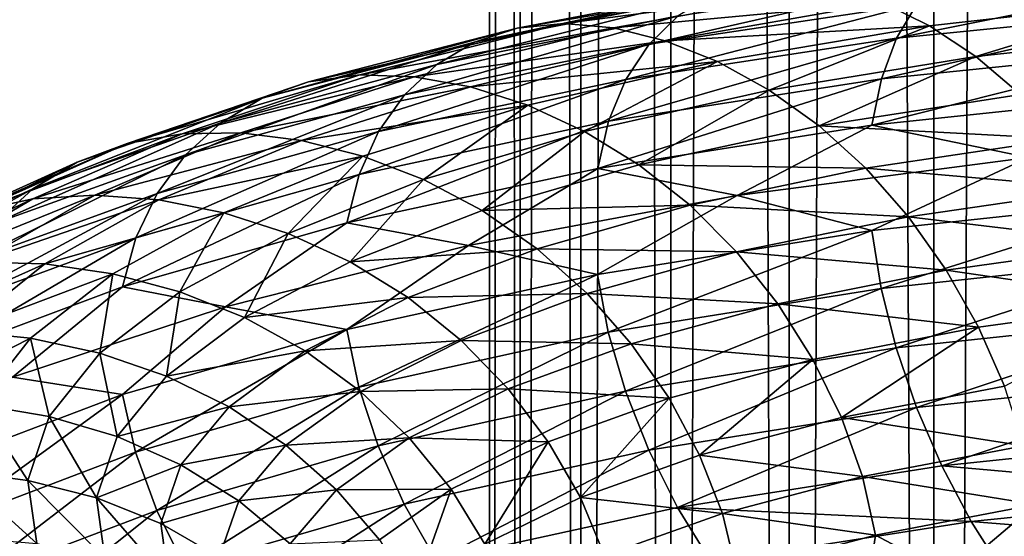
# Model space of a CAD drawing. Header units: metres. Extents: x -44 to 117, y -432 to 89.
# Tile 506 of 656: x -15.68 to -10.02, y -280.39 to -277.42. Entities that reach past the tile are written whole.
import ezdxf

# ---------------------------------------------------------------- set-up
doc = ezdxf.new("R2010")
doc.units = ezdxf.units.M
doc.layers.add('solid_125568', color=7, linetype='CONTINUOUS')

msp = doc.modelspace()

# ---------------------------------------------------------------- linework, layer by layer
at = {"layer": 'solid_125568'}
for points in [[(-9.455857, -313.059998, 238.316864), (-9.455857, -118.26503, 203.969254), (-10.427602, -118.466125, 202.828781)], [(-10.427602, -313.261108, 237.176392), (-10.427602, -118.466125, 202.828781), (-11.25833, -118.685455, 201.5849)], [(-10.427602, -313.261108, 237.176392), (-9.455857, -313.059998, 238.316864), (-10.427602, -118.466125, 202.828781)], [(-11.25833, -313.480438, 235.93251), (-11.25833, -118.685455, 201.5849), (-11.93681, -118.920044, 200.254456)], [(-11.25833, -313.480438, 235.93251), (-10.427602, -313.261108, 237.176392), (-11.25833, -118.685455, 201.5849)], [(-11.93681, -313.715027, 234.602066), (-11.93681, -118.920044, 200.254456), (-12.453864, -119.166733, 198.855453)], [(-11.93681, -313.715027, 234.602066), (-11.25833, -313.480438, 235.93251), (-11.93681, -118.920044, 200.254456)], [(-12.453864, -313.9617, 233.203064), (-12.453864, -119.166733, 198.855453), (-12.802501, -119.422173, 197.406784)], [(-12.453864, -313.9617, 233.203064), (-11.93681, -313.715027, 234.602066), (-12.453864, -119.166733, 198.855453)], [(-12.802501, -314.217133, 231.754395), (-12.802501, -119.422173, 197.406784), (-12.978006, -119.682907, 195.928055)], [(-12.802501, -314.217133, 231.754395), (-12.453864, -313.9617, 233.203064), (-12.802501, -119.422173, 197.406784)], [(-12.978006, -314.477875, 230.275665), (-12.978006, -119.682907, 195.928055), (-12.978006, -119.945427, 194.439255)], [(-12.978006, -314.477875, 230.275665), (-12.802501, -314.217133, 231.754395), (-12.978006, -119.682907, 195.928055)], [(-12.978006, -314.740387, 228.786865), (-12.978006, -119.945427, 194.439255), (-12.802501, -120.206169, 192.960526)], [(-12.978006, -314.740387, 228.786865), (-12.978006, -314.477875, 230.275665), (-12.978006, -119.945427, 194.439255)], [(-12.802501, -315.001129, 227.308136), (-12.978006, -314.740387, 228.786865), (-12.802501, -120.206169, 192.960526)], [(-12.802501, -315.001129, 227.308136), (-12.802501, -120.206169, 192.960526), (-12.453864, -120.461609, 191.511856)], [(-12.453864, -315.256592, 225.859467), (-12.802501, -315.001129, 227.308136), (-12.453864, -120.461609, 191.511856)], [(-12.453864, -315.256592, 225.859467), (-12.453864, -120.461609, 191.511856), (-11.93681, -120.70829, 190.112839)], [(-11.93681, -315.503265, 224.460449), (-12.453864, -315.256592, 225.859467), (-11.93681, -120.70829, 190.112839)], [(-11.93681, -315.503265, 224.460449), (-11.93681, -120.70829, 190.112839), (-11.25833, -120.942879, 188.782394)], [(-11.25833, -315.737854, 223.130005), (-11.93681, -315.503265, 224.460449), (-11.25833, -120.942879, 188.782394)], [(-11.25833, -315.737854, 223.130005), (-11.25833, -120.942879, 188.782394), (-10.427602, -121.162209, 187.538528)], [(-10.427602, -315.957184, 221.886139), (-11.25833, -315.737854, 223.130005), (-10.427602, -121.162209, 187.538528)], [(-10.427602, -315.957184, 221.886139), (-10.427602, -121.162209, 187.538528), (-9.455857, -121.363304, 186.398041)], [(-9.455857, -316.158295, 220.745651), (-10.427602, -315.957184, 221.886139), (-9.455857, -121.363304, 186.398041)], [(-10.379938, -277.178925, 915.193115), (-10.524422, -277.33255, 914.887634), (-12.061451, -277.561493, 916.092957)], [(-11.895832, -277.398773, 916.384216), (-10.379938, -277.178925, 915.193115), (-12.061451, -277.561493, 916.092957)], [(-8.871506, -277.171875, 913.835388), (-8.970025, -277.360474, 913.543823), (-10.641366, -277.528015, 914.605835)], [(-10.524422, -277.33255, 914.887634), (-8.871506, -277.171875, 913.835388), (-10.641366, -277.528015, 914.605835)], [(-11.48254, -277.213898, 917.004639), (-11.701757, -277.281372, 916.690125), (-13.0649, -277.550293, 918.000793)], [(-12.82015, -277.470734, 918.293762), (-11.48254, -277.213898, 917.004639), (-13.0649, -277.550293, 918.000793)], [(-11.242098, -277.19986, 917.321716), (-11.48254, -277.213898, 917.004639), (-12.82015, -277.470734, 918.293762)], [(-12.551651, -277.443909, 918.587036), (-11.242098, -277.19986, 917.321716), (-12.82015, -277.470734, 918.293762)], [(-10.986186, -277.23764, 917.634644), (-11.242098, -277.19986, 917.321716), (-12.551651, -277.443909, 918.587036)], [(-12.265831, -277.468536, 918.874573), (-10.986186, -277.23764, 917.634644), (-12.551651, -277.443909, 918.587036)], [(-10.720759, -277.324341, 917.936401), (-10.986186, -277.23764, 917.634644), (-12.265831, -277.468536, 918.874573)], [(-11.701757, -277.281372, 916.690125), (-11.895832, -277.398773, 916.384216), (-13.28158, -277.678986, 917.713867)], [(-13.0649, -277.550293, 918.000793), (-11.701757, -277.281372, 916.690125), (-13.28158, -277.678986, 917.713867)], [(-10.451837, -277.457184, 918.219849), (-9.120152, -277.305023, 917.155212), (-10.720759, -277.324341, 917.936401)], [(-10.185765, -277.633301, 918.478271), (-9.120152, -277.305023, 917.155212), (-10.451837, -277.457184, 918.219849)], [(-10.185765, -277.633301, 918.478271), (-8.887909, -277.492493, 917.437195), (-9.120152, -277.305023, 917.155212)], [(-11.969412, -277.542023, 919.14978), (-10.720759, -277.324341, 917.936401), (-12.265831, -277.468536, 918.874573)], [(-10.524422, -277.33255, 914.887634), (-10.641366, -277.528015, 914.605835), (-12.195534, -277.764862, 915.822571)], [(-12.061451, -277.561493, 916.092957), (-10.524422, -277.33255, 914.887634), (-12.195534, -277.764862, 915.822571)], [(-10.451837, -277.457184, 918.219849), (-10.720759, -277.324341, 917.936401), (-11.969412, -277.542023, 919.14978)], [(-8.970025, -277.360474, 913.543823), (-9.043157, -277.587677, 913.285095), (-10.728182, -277.760895, 914.354309)], [(-10.641366, -277.528015, 914.605835), (-8.970025, -277.360474, 913.543823), (-10.728182, -277.760895, 914.354309)], [(-11.895832, -277.398773, 916.384216), (-12.061451, -277.561493, 916.092957), (-13.466523, -277.851837, 917.43866)], [(-13.28158, -277.678986, 917.713867), (-11.895832, -277.398773, 916.384216), (-13.466523, -277.851837, 917.43866)], [(-12.82015, -277.470734, 918.293762), (-13.0649, -277.550293, 918.000793), (-14.284451, -277.871796, 919.435608)], [(-14.016856, -277.778931, 919.704712), (-12.82015, -277.470734, 918.293762), (-14.284451, -277.871796, 919.435608)], [(-12.551651, -277.443909, 918.587036), (-12.82015, -277.470734, 918.293762), (-14.016856, -277.778931, 919.704712)], [(-13.723249, -277.738159, 919.97168), (-12.551651, -277.443909, 918.587036), (-14.016856, -277.778931, 919.704712)], [(-12.265831, -277.468536, 918.874573), (-12.551651, -277.443909, 918.587036), (-13.723249, -277.738159, 919.97168)], [(-13.410663, -277.748444, 920.231018), (-12.265831, -277.468536, 918.874573), (-13.723249, -277.738159, 919.97168)], [(-11.969412, -277.542023, 919.14978), (-12.265831, -277.468536, 918.874573), (-13.410663, -277.748444, 920.231018)], [(-11.669169, -277.661743, 919.406372), (-10.451837, -277.457184, 918.219849), (-11.969412, -277.542023, 919.14978)], [(-11.372181, -277.825256, 919.638184), (-10.451837, -277.457184, 918.219849), (-11.669169, -277.661743, 919.406372)], [(-11.372181, -277.825256, 919.638184), (-10.185765, -277.633301, 918.478271), (-10.451837, -277.457184, 918.219849)], [(-10.641366, -277.528015, 914.605835), (-10.728182, -277.760895, 914.354309), (-12.295077, -278.004242, 915.579346)], [(-12.195534, -277.764862, 915.822571), (-10.641366, -277.528015, 914.605835), (-12.295077, -278.004242, 915.579346)], [(-9.929121, -277.849976, 918.705261), (-8.887909, -277.492493, 917.437195), (-10.185765, -277.633301, 918.478271)], [(-13.0649, -277.550293, 918.000793), (-13.28158, -277.678986, 917.713867), (-14.521354, -278.012756, 919.169617)], [(-14.284451, -277.871796, 919.435608), (-13.0649, -277.550293, 918.000793), (-14.521354, -278.012756, 919.169617)], [(-12.061451, -277.561493, 916.092957), (-12.195534, -277.764862, 915.822571), (-13.616277, -278.064026, 917.181152)], [(-13.466523, -277.851837, 917.43866), (-12.061451, -277.561493, 916.092957), (-13.616277, -278.064026, 917.181152)], [(-13.086508, -277.807434, 920.47699), (-11.969412, -277.542023, 919.14978), (-13.410663, -277.748444, 920.231018)], [(-11.669169, -277.661743, 919.406372), (-11.969412, -277.542023, 919.14978), (-13.086508, -277.807434, 920.47699)], [(-9.043157, -277.587677, 913.285095), (-9.088762, -277.849213, 913.06604), (-10.782288, -278.026764, 914.139587)], [(-10.728182, -277.760895, 914.354309), (-9.043157, -277.587677, 913.285095), (-10.782288, -278.026764, 914.139587)], [(-11.08573, -278.029999, 919.839355), (-10.185765, -277.633301, 918.478271), (-11.372181, -277.825256, 919.638184)], [(-11.08573, -278.029999, 919.839355), (-9.929121, -277.849976, 918.705261), (-10.185765, -277.633301, 918.478271)], [(-13.28158, -277.678986, 917.713867), (-13.466523, -277.851837, 917.43866), (-14.723589, -278.196716, 918.91217)], [(-14.521354, -278.012756, 919.169617), (-13.28158, -277.678986, 917.713867), (-14.723589, -278.196716, 918.91217)], [(-12.758246, -277.912872, 920.703796), (-11.669169, -277.661743, 919.406372), (-13.086508, -277.807434, 920.47699)], [(-12.433606, -278.062561, 920.906189), (-11.669169, -277.661743, 919.406372), (-12.758246, -277.912872, 920.703796)], [(-12.433606, -278.062561, 920.906189), (-11.372181, -277.825256, 919.638184), (-11.669169, -277.661743, 919.406372)], [(-13.723249, -277.738159, 919.97168), (-14.016856, -277.778931, 919.704712), (-15.058255, -278.131866, 921.224792)], [(-14.742794, -278.07608, 921.463196), (-13.723249, -277.738159, 919.97168), (-15.058255, -278.131866, 921.224792)], [(-13.410663, -277.748444, 920.231018), (-13.723249, -277.738159, 919.97168), (-14.742794, -278.07608, 921.463196)], [(-14.406902, -278.070892, 921.691956), (-13.410663, -277.748444, 920.231018), (-14.742794, -278.07608, 921.463196)], [(-13.086508, -277.807434, 920.47699), (-13.410663, -277.748444, 920.231018), (-14.406902, -278.070892, 921.691956)], [(-14.016856, -277.778931, 919.704712), (-14.284451, -277.871796, 919.435608), (-15.34573, -278.238953, 920.981567)], [(-15.058255, -278.131866, 921.224792), (-14.016856, -277.778931, 919.704712), (-15.34573, -278.238953, 920.981567)], [(-14.058602, -278.114349, 921.906128), (-13.086508, -277.807434, 920.47699), (-14.406902, -278.070892, 921.691956)], [(-12.758246, -277.912872, 920.703796), (-13.086508, -277.807434, 920.47699), (-14.058602, -278.114349, 921.906128)], [(-12.195534, -277.764862, 915.822571), (-12.295077, -278.004242, 915.579346), (-13.727459, -278.310699, 916.947327)], [(-13.616277, -278.064026, 917.181152), (-12.195534, -277.764862, 915.822571), (-13.727459, -278.310699, 916.947327)], [(-10.728182, -277.760895, 914.354309), (-10.782288, -278.026764, 914.139587), (-12.357086, -278.275055, 915.36969)], [(-12.295077, -278.004242, 915.579346), (-10.728182, -277.760895, 914.354309), (-12.357086, -278.275055, 915.36969)], [(-13.466523, -277.851837, 917.43866), (-13.616277, -278.064026, 917.181152), (-14.887369, -278.418549, 918.668884)], [(-14.723589, -278.196716, 918.91217), (-13.466523, -277.851837, 917.43866), (-14.887369, -278.418549, 918.668884)], [(-12.120497, -278.254303, 921.078857), (-11.372181, -277.825256, 919.638184), (-12.433606, -278.062561, 920.906189)], [(-12.120497, -278.254303, 921.078857), (-11.08573, -278.029999, 919.839355), (-11.372181, -277.825256, 919.638184)], [(-9.688437, -278.10437, 918.894104), (-9.929121, -277.849976, 918.705261), (-11.08573, -278.029999, 919.839355)], [(-10.782288, -278.026764, 914.139587), (-9.088762, -277.849213, 913.06604), (-9.8843, -278.212372, 913.358826)], [(-14.284451, -277.871796, 919.435608), (-14.521354, -278.012756, 919.169617), (-15.600232, -278.393158, 920.738342)], [(-15.34573, -278.238953, 920.981567), (-14.284451, -277.871796, 919.435608), (-15.600232, -278.393158, 920.738342)], [(-13.705958, -278.204437, 922.100647), (-12.758246, -277.912872, 920.703796), (-14.058602, -278.114349, 921.906128)], [(-13.357264, -278.339294, 922.270996), (-12.758246, -277.912872, 920.703796), (-13.705958, -278.204437, 922.100647)], [(-13.357264, -278.339294, 922.270996), (-12.433606, -278.062561, 920.906189), (-12.758246, -277.912872, 920.703796)], [(-14.521354, -278.012756, 919.169617), (-14.723589, -278.196716, 918.91217), (-15.81752, -278.58902, 920.500183)], [(-15.600232, -278.393158, 920.738342), (-14.521354, -278.012756, 919.169617), (-15.81752, -278.58902, 920.500183)], [(-12.295077, -278.004242, 915.579346), (-12.357086, -278.275055, 915.36969), (-13.796694, -278.587036, 916.743286)], [(-13.727459, -278.310699, 916.947327), (-12.295077, -278.004242, 915.579346), (-13.796694, -278.587036, 916.743286)], [(-12.357086, -278.275055, 915.36969), (-10.782288, -278.026764, 914.139587), (-11.555364, -278.429688, 914.526428)], [(-10.817061, -278.273529, 920.004089), (-11.08573, -278.029999, 919.839355), (-12.120497, -278.254303, 921.078857)], [(-10.782288, -278.026764, 914.139587), (-9.8843, -278.212372, 913.358826), (-11.555364, -278.429688, 914.526428)], [(-10.817061, -278.273529, 920.004089), (-9.688437, -278.10437, 918.894104), (-11.08573, -278.029999, 919.839355)], [(-14.742794, -278.07608, 921.463196), (-15.058255, -278.131866, 921.224792), (-15.934181, -278.521637, 922.838379)], [(-15.600329, -278.449982, 923.046265), (-14.742794, -278.07608, 921.463196), (-15.934181, -278.521637, 922.838379)], [(-14.406902, -278.070892, 921.691956), (-14.742794, -278.07608, 921.463196), (-15.600329, -278.449982, 923.046265)], [(-15.244824, -278.428497, 923.242371), (-14.406902, -278.070892, 921.691956), (-15.600329, -278.449982, 923.046265)], [(-14.058602, -278.114349, 921.906128), (-14.406902, -278.070892, 921.691956), (-15.244824, -278.428497, 923.242371)], [(-13.616277, -278.064026, 917.181152), (-13.727459, -278.310699, 916.947327), (-15.008969, -278.673187, 918.445374)], [(-14.887369, -278.418549, 918.668884), (-13.616277, -278.064026, 917.181152), (-15.008969, -278.673187, 918.445374)], [(-13.020967, -278.51709, 922.41272), (-12.433606, -278.062561, 920.906189), (-13.357264, -278.339294, 922.270996)], [(-13.020967, -278.51709, 922.41272), (-12.120497, -278.254303, 921.078857), (-12.433606, -278.062561, 920.906189)], [(-15.058255, -278.131866, 921.224792), (-15.34573, -278.238953, 920.981567), (-16.238377, -278.643799, 922.622803)], [(-15.934181, -278.521637, 922.838379), (-15.058255, -278.131866, 921.224792), (-16.238377, -278.643799, 922.622803)], [(-14.876206, -278.455505, 923.422546), (-14.058602, -278.114349, 921.906128), (-15.244824, -278.428497, 923.242371)], [(-13.705958, -278.204437, 922.100647), (-14.058602, -278.114349, 921.906128), (-14.876206, -278.455505, 923.422546)], [(-9.469444, -278.392761, 919.039185), (-9.688437, -278.10437, 918.894104), (-10.817061, -278.273529, 920.004089)], [(-14.723589, -278.196716, 918.91217), (-14.887369, -278.418549, 918.668884), (-15.993512, -278.821228, 920.272278)], [(-15.81752, -278.58902, 920.500183), (-14.723589, -278.196716, 918.91217), (-15.993512, -278.821228, 920.272278)], [(-14.503057, -278.529358, 923.582581), (-13.705958, -278.204437, 922.100647), (-14.876206, -278.455505, 923.422546)], [(-14.134138, -278.648529, 923.718689), (-13.705958, -278.204437, 922.100647), (-14.503057, -278.529358, 923.582581)], [(-14.134138, -278.648529, 923.718689), (-13.357264, -278.339294, 922.270996), (-13.705958, -278.204437, 922.100647)], [(-15.34573, -278.238953, 920.981567), (-15.600232, -278.393158, 920.738342), (-16.507683, -278.811981, 922.403809)], [(-16.238377, -278.643799, 922.622803), (-15.34573, -278.238953, 920.981567), (-16.507683, -278.811981, 922.403809)], [(-11.826797, -278.485931, 921.216797), (-12.120497, -278.254303, 921.078857), (-13.020967, -278.51709, 922.41272)], [(-11.826797, -278.485931, 921.216797), (-10.817061, -278.273529, 920.004089), (-12.120497, -278.254303, 921.078857)], [(-10.783067, -278.630585, 913.846069), (-11.555364, -278.429688, 914.526428), (-9.8843, -278.212372, 913.358826)], [(-10.783067, -278.630585, 913.846069), (-9.8843, -278.212372, 913.358826), (-9.089474, -278.449341, 912.772888)], [(-13.727459, -278.310699, 916.947327), (-13.796694, -278.587036, 916.743286), (-15.084668, -278.955566, 918.247498)], [(-15.008969, -278.673187, 918.445374), (-13.727459, -278.310699, 916.947327), (-15.084668, -278.955566, 918.247498)], [(-13.796694, -278.587036, 916.743286), (-12.357086, -278.275055, 915.36969), (-13.099818, -278.718079, 915.85376)], [(-12.357086, -278.275055, 915.36969), (-11.555364, -278.429688, 914.526428), (-13.099818, -278.718079, 915.85376)], [(-10.572577, -278.552307, 920.127136), (-10.817061, -278.273529, 920.004089), (-11.826797, -278.485931, 921.216797)], [(-10.572577, -278.552307, 920.127136), (-9.469444, -278.392761, 919.039185), (-10.817061, -278.273529, 920.004089)], [(-13.778351, -278.811584, 923.827393), (-13.357264, -278.339294, 922.270996), (-14.134138, -278.648529, 923.718689)], [(-13.778351, -278.811584, 923.827393), (-13.020967, -278.51709, 922.41272), (-13.357264, -278.339294, 922.270996)], [(-15.600232, -278.393158, 920.738342), (-15.81752, -278.58902, 920.500183), (-16.737637, -279.020477, 922.186157)], [(-16.507683, -278.811981, 922.403809), (-15.600232, -278.393158, 920.738342), (-16.737637, -279.020477, 922.186157)], [(-15.244824, -278.428497, 923.242371), (-15.600329, -278.449982, 923.046265), (-16.287161, -278.851929, 924.704529)], [(-15.91593, -278.813416, 924.866272), (-15.244824, -278.428497, 923.242371), (-16.287161, -278.851929, 924.704529)], [(-14.887369, -278.418549, 918.668884), (-15.008969, -278.673187, 918.445374), (-16.124182, -279.084442, 920.059998)], [(-15.993512, -278.821228, 920.272278), (-14.887369, -278.418549, 918.668884), (-16.124182, -279.084442, 920.059998)], [(-14.876206, -278.455505, 923.422546), (-15.244824, -278.428497, 923.242371), (-15.91593, -278.813416, 924.866272)], [(-12.357924, -278.883148, 915.075378), (-13.099818, -278.718079, 915.85376), (-11.555364, -278.429688, 914.526428)], [(-12.357924, -278.883148, 915.075378), (-11.555364, -278.429688, 914.526428), (-10.783067, -278.630585, 913.846069)], [(-9.275633, -278.707764, 919.139099), (-9.469444, -278.392761, 919.039185), (-10.572577, -278.552307, 920.127136)], [(-15.600329, -278.449982, 923.046265), (-15.934181, -278.521637, 922.838379), (-16.635748, -278.940125, 924.528748)], [(-16.287161, -278.851929, 924.704529), (-15.600329, -278.449982, 923.046265), (-16.635748, -278.940125, 924.528748)], [(-15.531028, -278.823273, 925.010681), (-14.876206, -278.455505, 923.422546), (-15.91593, -278.813416, 924.866272)], [(-14.503057, -278.529358, 923.582581), (-14.876206, -278.455505, 923.422546), (-15.531028, -278.823273, 925.010681)], [(-12.705491, -278.735962, 922.521606), (-11.826797, -278.485931, 921.216797), (-13.020967, -278.51709, 922.41272)], [(-11.559508, -278.754242, 921.315491), (-11.826797, -278.485931, 921.216797), (-12.705491, -278.735962, 922.521606)], [(-11.559508, -278.754242, 921.315491), (-10.572577, -278.552307, 920.127136), (-11.826797, -278.485931, 921.216797)], [(-10.783067, -278.630585, 913.846069), (-9.089474, -278.449341, 912.772888), (-10.729272, -278.963593, 913.769287)], [(-9.089474, -278.449341, 912.772888), (-9.044087, -278.782837, 912.701111), (-10.729272, -278.963593, 913.769287)], [(-15.141454, -278.880219, 925.134399), (-14.503057, -278.529358, 923.582581), (-15.531028, -278.823273, 925.010681)], [(-14.756351, -278.983063, 925.234558), (-14.503057, -278.529358, 923.582581), (-15.141454, -278.880219, 925.134399)], [(-14.756351, -278.983063, 925.234558), (-14.134138, -278.648529, 923.718689), (-14.503057, -278.529358, 923.582581)], [(-12.705491, -278.735962, 922.521606), (-13.020967, -278.51709, 922.41272), (-13.778351, -278.811584, 923.827393)], [(-15.084668, -278.955566, 918.247498), (-13.796694, -278.587036, 916.743286), (-14.493463, -279.068878, 917.322021)], [(-13.796694, -278.587036, 916.743286), (-13.099818, -278.718079, 915.85376), (-14.493463, -279.068878, 917.322021)], [(-10.35621, -278.859131, 920.20752), (-10.572577, -278.552307, 920.127136), (-11.559508, -278.754242, 921.315491)], [(-10.35621, -278.859131, 920.20752), (-9.275633, -278.707764, 919.139099), (-10.572577, -278.552307, 920.127136)], [(-14.384965, -279.130737, 925.308472), (-14.134138, -278.648529, 923.718689), (-14.756351, -278.983063, 925.234558)], [(-14.384965, -279.130737, 925.308472), (-13.778351, -278.811584, 923.827393), (-14.134138, -278.648529, 923.718689)], [(-12.357924, -278.883148, 915.075378), (-10.783067, -278.630585, 913.846069), (-12.296315, -279.215546, 914.992798)], [(-10.783067, -278.630585, 913.846069), (-10.729272, -278.963593, 913.769287), (-12.296315, -279.215546, 914.992798)], [(-15.008969, -278.673187, 918.445374), (-15.084668, -278.955566, 918.247498), (-16.205505, -279.373322, 919.868835)], [(-16.124182, -279.084442, 920.059998), (-15.008969, -278.673187, 918.445374), (-16.205505, -279.373322, 919.868835)], [(-13.797582, -279.199829, 916.448059), (-14.493463, -279.068878, 917.322021), (-13.099818, -278.718079, 915.85376)], [(-13.797582, -279.199829, 916.448059), (-13.099818, -278.718079, 915.85376), (-12.357924, -278.883148, 915.075378)], [(-9.110071, -279.041138, 919.193481), (-9.275633, -278.707764, 919.139099), (-10.35621, -278.859131, 920.20752)], [(-13.444565, -279.016937, 923.905212), (-12.705491, -278.735962, 922.521606), (-13.778351, -278.811584, 923.827393)], [(-12.418363, -278.992981, 922.59375), (-12.705491, -278.735962, 922.521606), (-13.444565, -279.016937, 923.905212)], [(-12.418363, -278.992981, 922.59375), (-11.559508, -278.754242, 921.315491), (-12.705491, -278.735962, 922.521606)], [(-11.322966, -279.052124, 921.374268), (-11.559508, -278.754242, 921.315491), (-12.418363, -278.992981, 922.59375)], [(-11.322966, -279.052124, 921.374268), (-10.35621, -278.859131, 920.20752), (-11.559508, -278.754242, 921.315491)], [(-15.531028, -278.823273, 925.010681), (-15.91593, -278.813416, 924.866272), (-16.41173, -279.217896, 926.547852)], [(-16.01478, -279.210083, 926.65509), (-15.531028, -278.823273, 925.010681), (-16.41173, -279.217896, 926.547852)], [(-15.141454, -278.880219, 925.134399), (-15.531028, -278.823273, 925.010681), (-16.01478, -279.210083, 926.65509)], [(-13.444565, -279.016937, 923.905212), (-13.778351, -278.811584, 923.827393), (-14.384965, -279.130737, 925.308472)], [(-10.729272, -278.963593, 913.769287), (-9.044087, -278.782837, 912.701111), (-10.642536, -279.305084, 913.74115)], [(-9.044087, -278.782837, 912.701111), (-8.970937, -279.126404, 912.680725), (-10.642536, -279.305084, 913.74115)], [(-15.613073, -279.249634, 926.741089), (-15.141454, -278.880219, 925.134399), (-16.01478, -279.210083, 926.65509)], [(-15.216028, -279.335693, 926.803833), (-15.141454, -278.880219, 925.134399), (-15.613073, -279.249634, 926.741089)], [(-15.216028, -279.335693, 926.803833), (-14.756351, -278.983063, 925.234558), (-15.141454, -278.880219, 925.134399)], [(-13.797582, -279.199829, 916.448059), (-12.357924, -278.883148, 915.075378), (-13.72883, -279.531586, 916.358826)], [(-12.357924, -278.883148, 915.075378), (-12.296315, -279.215546, 914.992798), (-13.72883, -279.531586, 916.358826)], [(-10.171403, -279.185883, 920.245239), (-10.35621, -278.859131, 920.20752), (-11.322966, -279.052124, 921.374268)], [(-10.171403, -279.185883, 920.245239), (-9.110071, -279.041138, 919.193481), (-10.35621, -278.859131, 920.20752)], [(-16.205505, -279.373322, 919.868835), (-15.084668, -278.955566, 918.247498), (-15.717403, -279.473511, 918.913635)], [(-15.084668, -278.955566, 918.247498), (-14.493463, -279.068878, 917.322021), (-15.717403, -279.473511, 918.913635)], [(-14.833138, -279.467529, 926.841675), (-14.756351, -278.983063, 925.234558), (-15.216028, -279.335693, 926.803833)], [(-14.833138, -279.467529, 926.841675), (-14.384965, -279.130737, 925.308472), (-14.756351, -278.983063, 925.234558)], [(-13.140753, -279.262054, 923.949036), (-12.418363, -278.992981, 922.59375), (-13.444565, -279.016937, 923.905212)], [(-12.164265, -279.28125, 922.629028), (-12.418363, -278.992981, 922.59375), (-13.140753, -279.262054, 923.949036)], [(-12.164265, -279.28125, 922.629028), (-11.322966, -279.052124, 921.374268), (-12.418363, -278.992981, 922.59375)], [(-12.296315, -279.215546, 914.992798), (-10.729272, -278.963593, 913.769287), (-12.196949, -279.554657, 914.955566)], [(-10.729272, -278.963593, 913.769287), (-10.642536, -279.305084, 913.74115), (-12.196949, -279.554657, 914.955566)], [(-14.036525, -279.322052, 925.353577), (-13.444565, -279.016937, 923.905212), (-14.384965, -279.130737, 925.308472)], [(-13.140753, -279.262054, 923.949036), (-13.444565, -279.016937, 923.905212), (-14.036525, -279.322052, 925.353577)], [(-11.120946, -279.371613, 921.393433), (-11.322966, -279.052124, 921.374268), (-12.164265, -279.28125, 922.629028)], [(-11.120946, -279.371613, 921.393433), (-10.171403, -279.185883, 920.245239), (-11.322966, -279.052124, 921.374268)], [(-10.021741, -279.524445, 920.240417), (-9.110071, -279.041138, 919.193481), (-10.171403, -279.185883, 920.245239)], [(-15.085595, -279.573547, 917.951233), (-15.717403, -279.473511, 918.913635), (-14.493463, -279.068878, 917.322021)], [(-15.085595, -279.573547, 917.951233), (-14.493463, -279.068878, 917.322021), (-13.797582, -279.199829, 916.448059)], [(-14.036525, -279.322052, 925.353577), (-14.384965, -279.130737, 925.308472), (-14.833138, -279.467529, 926.841675)], [(-10.642536, -279.305084, 913.74115), (-8.970937, -279.126404, 912.680725), (-10.525727, -279.647308, 913.76123)], [(-8.970937, -279.126404, 912.680725), (-8.872467, -279.472137, 912.71106), (-10.525727, -279.647308, 913.76123)], [(-15.613073, -279.249634, 926.741089), (-16.01478, -279.210083, 926.65509), (-16.321201, -279.608276, 928.339722)], [(-15.085595, -279.573547, 917.951233), (-13.797582, -279.199829, 916.448059), (-15.010458, -279.904602, 917.854553)], [(-13.797582, -279.199829, 916.448059), (-13.72883, -279.531586, 916.358826), (-15.010458, -279.904602, 917.854553)], [(-13.72883, -279.531586, 916.358826), (-12.296315, -279.215546, 914.992798), (-13.617921, -279.868073, 916.311157)], [(-12.296315, -279.215546, 914.992798), (-12.196949, -279.554657, 914.955566), (-13.617921, -279.868073, 916.311157)], [(-10.957355, -279.704773, 921.373535), (-10.171403, -279.185883, 920.245239), (-11.120946, -279.371613, 921.393433)], [(-10.957355, -279.704773, 921.373535), (-10.021741, -279.524445, 920.240417), (-10.171403, -279.185883, 920.245239)], [(-15.911809, -279.630096, 928.386963), (-15.613073, -279.249634, 926.741089), (-16.321201, -279.608276, 928.339722)], [(-15.507218, -279.699036, 928.411316), (-15.613073, -279.249634, 926.741089), (-15.911809, -279.630096, 928.386963)], [(-15.507218, -279.699036, 928.411316), (-15.216028, -279.335693, 926.803833), (-15.613073, -279.249634, 926.741089)], [(-13.719354, -279.554749, 925.367615), (-13.140753, -279.262054, 923.949036), (-14.036525, -279.322052, 925.353577)], [(-12.871894, -279.540161, 923.959167), (-13.140753, -279.262054, 923.949036), (-13.719354, -279.554749, 925.367615)], [(-12.871894, -279.540161, 923.959167), (-12.164265, -279.28125, 922.629028), (-13.140753, -279.262054, 923.949036)], [(-11.947271, -279.592957, 922.628052), (-12.164265, -279.28125, 922.629028), (-12.871894, -279.540161, 923.959167)], [(-11.947271, -279.592957, 922.628052), (-11.120946, -279.371613, 921.393433), (-12.164265, -279.28125, 922.629028)], [(-15.117063, -279.814789, 928.412048), (-15.216028, -279.335693, 926.803833), (-15.507218, -279.699036, 928.411316)], [(-15.117063, -279.814789, 928.412048), (-14.833138, -279.467529, 926.841675), (-15.216028, -279.335693, 926.803833)], [(-14.473882, -279.644379, 926.852783), (-14.036525, -279.322052, 925.353577), (-14.833138, -279.467529, 926.841675)], [(-13.719354, -279.554749, 925.367615), (-14.036525, -279.322052, 925.353577), (-14.473882, -279.644379, 926.852783)], [(-12.196949, -279.554657, 914.955566), (-10.642536, -279.305084, 913.74115), (-12.063086, -279.892792, 914.963501)], [(-10.642536, -279.305084, 913.74115), (-10.525727, -279.647308, 913.76123), (-12.063086, -279.892792, 914.963501)], [(-11.771564, -279.920319, 922.591797), (-11.120946, -279.371613, 921.393433), (-11.947271, -279.592957, 922.628052)], [(-11.771564, -279.920319, 922.591797), (-10.957355, -279.704773, 921.373535), (-11.120946, -279.371613, 921.393433)], [(-16.206463, -279.996887, 919.571228), (-15.717403, -279.473511, 918.913635), (-15.085595, -279.573547, 917.951233)], [(-14.473882, -279.644379, 926.852783), (-14.833138, -279.467529, 926.841675), (-15.117063, -279.814789, 928.412048)], [(-10.525727, -279.647308, 913.76123), (-8.872467, -279.472137, 912.71106), (-10.381706, -279.982422, 913.829041)], [(-8.872467, -279.472137, 912.71106), (-8.751116, -279.812225, 912.791504), (-10.381706, -279.982422, 913.829041)], [(-15.010458, -279.904602, 917.854553), (-13.72883, -279.531586, 916.358826), (-14.889224, -280.23819, 917.795349)], [(-13.72883, -279.531586, 916.358826), (-13.617921, -279.868073, 916.311157), (-14.889224, -280.23819, 917.795349)], [(-14.146847, -279.864288, 926.835815), (-13.719354, -279.554749, 925.367615), (-14.473882, -279.644379, 926.852783)], [(-13.438676, -279.822296, 925.351318), (-13.719354, -279.554749, 925.367615), (-14.146847, -279.864288, 926.835815)], [(-13.438676, -279.822296, 925.351318), (-12.871894, -279.540161, 923.959167), (-13.719354, -279.554749, 925.367615)], [(-13.617921, -279.868073, 916.311157), (-12.196949, -279.554657, 914.955566), (-13.468469, -280.20163, 916.305359)], [(-12.196949, -279.554657, 914.955566), (-12.063086, -279.892792, 914.963501), (-13.468469, -280.20163, 916.305359)], [(-12.642312, -279.843658, 923.936707), (-12.871894, -279.540161, 923.959167), (-13.438676, -279.822296, 925.351318)], [(-12.642312, -279.843658, 923.936707), (-11.947271, -279.592957, 922.628052), (-12.871894, -279.540161, 923.959167)], [(-9.910839, -279.866791, 920.193237), (-10.021741, -279.524445, 920.240417), (-10.957355, -279.704773, 921.373535)], [(-16.206463, -279.996887, 919.571228), (-15.085595, -279.573547, 917.951233), (-16.125772, -280.327179, 919.466492)], [(-15.085595, -279.573547, 917.951233), (-15.010458, -279.904602, 917.854553), (-16.125772, -280.327179, 919.466492)], [(-12.456419, -280.164886, 923.882874), (-11.947271, -279.592957, 922.628052), (-12.642312, -279.843658, 923.936707)], [(-12.456419, -280.164886, 923.882874), (-11.771564, -279.920319, 922.591797), (-11.947271, -279.592957, 922.628052)], [(-15.628313, -280.065674, 930.040588), (-15.911809, -279.630096, 928.386963), (-16.036011, -280.013885, 930.055237)], [(-15.628313, -280.065674, 930.040588), (-15.507218, -279.699036, 928.411316), (-15.911809, -279.630096, 928.386963)], [(-14.75097, -279.976959, 928.388245), (-14.473882, -279.644379, 926.852783), (-15.117063, -279.814789, 928.412048)], [(-14.146847, -279.864288, 926.835815), (-14.473882, -279.644379, 926.852783), (-14.75097, -279.976959, 928.388245)], [(-12.063086, -279.892792, 914.963501), (-10.525727, -279.647308, 913.76123), (-11.89798, -280.222229, 915.016541)], [(-10.525727, -279.647308, 913.76123), (-10.381706, -279.982422, 913.829041), (-11.89798, -280.222229, 915.016541)], [(-15.235173, -280.165253, 930.003662), (-15.507218, -279.699036, 928.411316), (-15.628313, -280.065674, 930.040588)], [(-15.235173, -280.165253, 930.003662), (-15.117063, -279.814789, 928.412048), (-15.507218, -279.699036, 928.411316)], [(-10.836124, -280.043671, 921.315125), (-10.957355, -279.704773, 921.373535), (-11.771564, -279.920319, 922.591797)], [(-10.836124, -280.043671, 921.315125), (-9.910839, -279.866791, 920.193237), (-10.957355, -279.704773, 921.373535)], [(-14.75097, -279.976959, 928.388245), (-15.117063, -279.814789, 928.412048), (-15.235173, -280.165253, 930.003662)], [(-13.857443, -280.120972, 926.791992), (-13.438676, -279.822296, 925.351318), (-14.146847, -279.864288, 926.835815)], [(-13.199018, -280.117218, 925.306152), (-13.438676, -279.822296, 925.351318), (-13.857443, -280.120972, 926.791992)], [(-13.199018, -280.117218, 925.306152), (-12.642312, -279.843658, 923.936707), (-13.438676, -279.822296, 925.351318)], [(-13.004975, -280.432037, 925.233887), (-12.642312, -279.843658, 923.936707), (-13.199018, -280.117218, 925.306152)], [(-13.004975, -280.432037, 925.233887), (-12.456419, -280.164886, 923.882874), (-12.642312, -279.843658, 923.936707)], [(-10.381706, -279.982422, 913.829041), (-8.751116, -279.812225, 912.791504), (-8.609259, -280.138763, 912.921326)], [(-16.125772, -280.327179, 919.466492), (-15.010458, -279.904602, 917.854553), (-15.995558, -280.657654, 919.394775)], [(-15.010458, -279.904602, 917.854553), (-14.889224, -280.23819, 917.795349), (-15.995558, -280.657654, 919.394775)], [(-14.889224, -280.23819, 917.795349), (-13.617921, -279.868073, 916.311157), (-14.725824, -280.566772, 917.774292)], [(-14.417693, -280.183899, 928.339478), (-14.146847, -279.864288, 926.835815), (-14.75097, -279.976959, 928.388245)], [(-13.617921, -279.868073, 916.311157), (-13.468469, -280.20163, 916.305359), (-14.725824, -280.566772, 917.774292)], [(-13.857443, -280.120972, 926.791992), (-14.146847, -279.864288, 926.835815), (-14.417693, -280.183899, 928.339478)], [(-13.468469, -280.20163, 916.305359), (-12.063086, -279.892792, 914.963501), (-13.284083, -280.524689, 916.341614)], [(-12.063086, -279.892792, 914.963501), (-11.89798, -280.222229, 915.016541), (-13.284083, -280.524689, 916.341614)], [(-9.842315, -280.204773, 920.103882), (-9.910839, -279.866791, 920.193237), (-10.836124, -280.043671, 921.315125)], [(-11.641348, -280.255554, 922.521118), (-11.771564, -279.920319, 922.591797), (-12.456419, -280.164886, 923.882874)], [(-11.641348, -280.255554, 922.521118), (-10.836124, -280.043671, 921.315125), (-11.771564, -279.920319, 922.591797)], [(-15.578304, -280.427979, 931.675171), (-16.036011, -280.013885, 930.055237), (-15.984645, -280.39328, 931.728882)], [(-15.578304, -280.427979, 931.675171), (-15.628313, -280.065674, 930.040588), (-16.036011, -280.013885, 930.055237)], [(-14.86626, -280.312622, 929.944458), (-14.75097, -279.976959, 928.388245), (-15.235173, -280.165253, 930.003662)], [(-14.417693, -280.183899, 928.339478), (-14.75097, -279.976959, 928.388245), (-14.86626, -280.312622, 929.944458)], [(-11.89798, -280.222229, 915.016541), (-10.381706, -279.982422, 913.829041), (-10.213276, -280.302673, 913.944214)], [(-10.381706, -279.982422, 913.829041), (-8.609259, -280.138763, 912.921326), (-10.213276, -280.302673, 913.944214)], [(-15.186485, -280.511475, 931.600464), (-15.628313, -280.065674, 930.040588), (-15.578304, -280.427979, 931.675171)], [(-15.186485, -280.511475, 931.600464), (-15.235173, -280.165253, 930.003662), (-15.628313, -280.065674, 930.040588)], [(-10.761188, -280.380402, 921.218689), (-10.836124, -280.043671, 921.315125), (-11.641348, -280.255554, 922.521118)], [(-10.761188, -280.380402, 921.218689), (-9.842315, -280.204773, 920.103882), (-10.836124, -280.043671, 921.315125)], [(-14.12277, -280.429504, 928.267456), (-13.857443, -280.120972, 926.791992), (-14.417693, -280.183899, 928.339478)], [(-13.610351, -280.407074, 926.723328), (-13.857443, -280.120972, 926.791992), (-14.12277, -280.429504, 928.267456)], [(-13.610351, -280.407074, 926.723328), (-13.199018, -280.117218, 925.306152), (-13.857443, -280.120972, 926.791992)], [(-13.410295, -280.715363, 926.631897), (-13.199018, -280.117218, 925.306152), (-13.610351, -280.407074, 926.723328)], [(-13.410295, -280.715363, 926.631897), (-13.004975, -280.432037, 925.233887), (-13.199018, -280.117218, 925.306152)], [(-14.818792, -280.644135, 931.505737), (-15.235173, -280.165253, 930.003662), (-15.186485, -280.511475, 931.600464)], [(-14.818792, -280.644135, 931.505737), (-14.86626, -280.312622, 929.944458), (-15.235173, -280.165253, 930.003662)], [(-14.530398, -280.5065, 929.863403), (-14.417693, -280.183899, 928.339478), (-14.86626, -280.312622, 929.944458)], [(-14.12277, -280.429504, 928.267456), (-14.417693, -280.183899, 928.339478), (-14.530398, -280.5065, 929.863403)], [(-12.318648, -280.496246, 923.799133), (-12.456419, -280.164886, 923.882874), (-13.004975, -280.432037, 925.233887)], [(-12.318648, -280.496246, 923.799133), (-11.641348, -280.255554, 922.521118), (-12.456419, -280.164886, 923.882874)], [(-10.213276, -280.302673, 913.944214), (-8.609259, -280.138763, 912.921326), (-8.448976, -280.443817, 913.099609)], [(-15.995558, -280.657654, 919.394775), (-14.889224, -280.23819, 917.795349), (-15.820021, -280.980896, 919.357056)], [(-14.889224, -280.23819, 917.795349), (-14.725824, -280.566772, 917.774292), (-15.820021, -280.980896, 919.357056)], [(-14.725824, -280.566772, 917.774292), (-13.468469, -280.20163, 916.305359), (-14.524187, -280.882843, 917.791931)], [(-13.468469, -280.20163, 916.305359), (-13.284083, -280.524689, 916.341614), (-14.524187, -280.882843, 917.791931)], [(-13.284083, -280.524689, 916.341614), (-11.89798, -280.222229, 915.016541), (-11.704831, -280.535248, 915.114563)], [(-11.89798, -280.222229, 915.016541), (-10.213276, -280.302673, 913.944214), (-11.704831, -280.535248, 915.114563)], [(-10.324651, -280.612701, 920.560608), (-9.842315, -280.204773, 920.103882), (-10.761188, -280.380402, 921.218689)], [(-10.324651, -280.612701, 920.560608), (-9.801091, -280.519806, 919.95575), (-9.842315, -280.204773, 920.103882)], [(-11.560829, -280.590851, 922.416992), (-11.641348, -280.255554, 922.521118), (-12.318648, -280.496246, 923.799133)], [(-11.560829, -280.590851, 922.416992), (-10.761188, -280.380402, 921.218689), (-11.641348, -280.255554, 922.521118)], [(-14.530398, -280.5065, 929.863403), (-14.86626, -280.312622, 929.944458), (-14.818792, -280.644135, 931.505737)], [(-11.704831, -280.535248, 915.114563), (-10.213276, -280.302673, 913.944214), (-10.022963, -280.600189, 914.106079)], [(-10.213276, -280.302673, 913.944214), (-8.448976, -280.443817, 913.099609), (-10.022963, -280.600189, 914.106079)], [(-10.812068, -280.716858, 921.191101), (-10.761188, -280.380402, 921.218689), (-11.560829, -280.590851, 922.416992)], [(-10.812068, -280.716858, 921.191101), (-10.324651, -280.612701, 920.560608), (-10.761188, -280.380402, 921.218689)]]:
    msp.add_3dface(points, dxfattribs=at)

doc.saveas('drawing.dxf')
